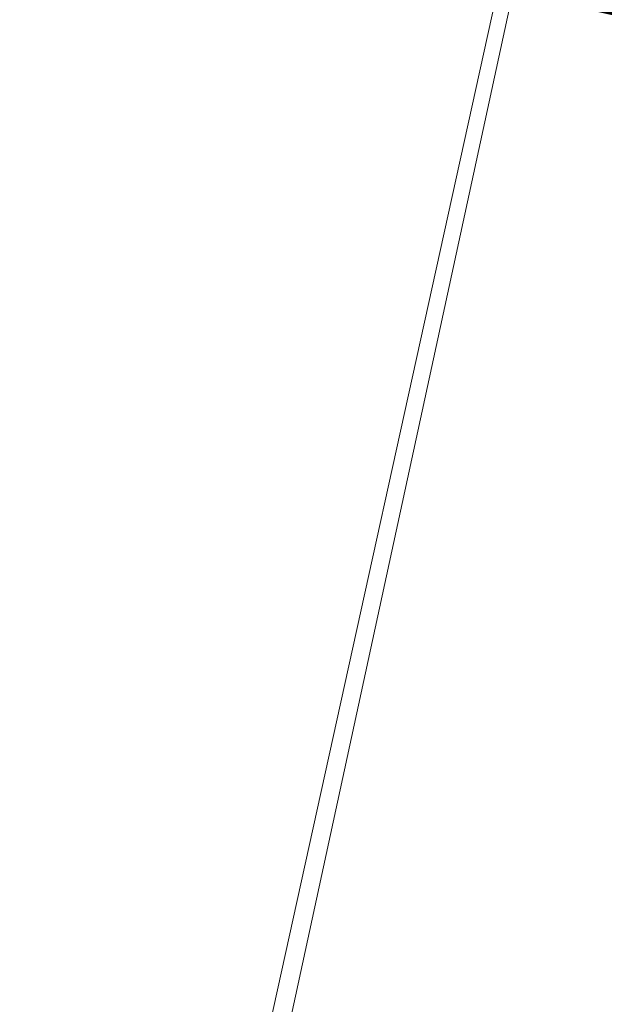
# Model space of a CAD drawing. Header units: metres. Extents: x 250001 to 257773, y 598992 to 609118.
# Tile 544 of 1056: x 254951.64 to 254955.55, y 601213.09 to 601219.68. Entities that reach past the tile are written whole.
import ezdxf

# ---------------------------------------------------------------- set-up
doc = ezdxf.new("R2010")
doc.units = ezdxf.units.M
for name, color, linetype, lineweight in [('B-WE-GR-GRAS-GV', 252, 'Continuous', 13), ('B-WE-GW-GRONDWERKLIJN_TEEN-G', 90, 'Continuous', 18), ('N-WE-VH-VERHARDING_HALFVERHARDING-A', 252, 'Continuous', 18), ('T-OI-KL-ET_MS_KABELBED-GN', 1, 'Continuous', 70), ('X-XX-AL-REFERENTIE-G', 7, 'Continuous', 18)]:
    doc.layers.add(name, color=color, linetype=linetype, lineweight=lineweight)

# ---------------------------------------------------------------- blocks, each defined once
blk = doc.blocks.new('BS2021-132-Xref-inmeting-2d-20210906')
at = {"layer": 'B-WE-GW-GRONDWERKLIJN_TEEN-G'}
blk.add_lwpolyline([(254947.8839, 601186.739), (254948.5788, 601190.0376), (254949.2737, 601193.3363), (254949.9686, 601196.6349), (254950.6634, 601199.9336), (254951.3583, 601203.2322), (254952.0532, 601206.5309), (254953.0833, 601211.2862), (254954.1134, 601216.0416), (254955.1434, 601220.797), (254956.2024, 601225.4415), (254957.2614, 601230.0861), (254958.3204, 601234.7307), (254959.3794, 601239.3753), (254960.3079, 601243.8612), (254961.2363, 601248.3471), (254962.1647, 601252.833), (254962.9878, 601256.7058), (254963.8108, 601260.5787)], dxfattribs=at)
blk = doc.blocks.new('BS2021-132-Xref-BGT-GRIJS-20210617-aangepast')
at = {"layer": 'B-WE-GR-GRAS-GV', "flags": 128}
for points in [[(254976.819, 601319.758), (254933.271, 601121.875)], [(254976.819, 601319.758), (254933.271, 601121.875), (254942.193, 601119.878), (254945.617, 601135.524), (254950.45, 601156.987), (254955.045, 601178.285), (254960.804, 601205.905), (254965.333, 601227.434), (254968.143, 601241.151), (254969.784, 601248.981), (254972.739, 601262.666)]]:
    blk.add_lwpolyline(points, dxfattribs=at)

msp = doc.modelspace()

# ---------------------------------------------------------------- hatches: boundary and pattern name
at = {"layer": 'N-WE-VH-VERHARDING_HALFVERHARDING-A'}
h = msp.add_hatch(dxfattribs=at)
h.set_pattern_fill('AVH-HALFVERHARDING-SO', color=256, pattern_type=2)
h.set_pattern_definition([(50, (254847.808, 601253.6878), (3.5863, -0.31376), [0.375, -4.125]), (355, (254847.808, 601253.688), (-0.693757, 3.76096), [0.3, -3.3]), (100.4514, (254848.107, 601253.6617), (2.892547, 3.4472), [0.3187, -3.50571]), (46.1842, (254847.808, 601254.688), (5.336205, -0.827595), [0.5625, -6.1875]), (96.6356, (254848.253, 601254.619), (4.67331, 4.87059), [0.47805, -5.25856]), (351.1842, (254847.808, 601254.688), (4.67331, 4.87059), [0.45, -4.95]), (21, (254848.308, 601254.4378), (2.984535, -2.013094), [0.375, -4.125]), (326, (254848.308, 601254.438), (1.216577, 3.62575), [0.3, -3.3]), (71.4514, (254848.557, 601254.27), (4.201113, 1.61265), [0.3187, -3.50571]), (37.5, (254847.8081, 601253.6878), (0.060799, 1.664469), [0, -3.26, 0, -3.35, 0, -3.3125]), (7.5, (254847.8081, 601253.6878), (1.315348, 1.972059), [0, -1.91, 0, -3.185, 0, -1.2625]), (327.5, (254846.6931, 601253.6878), (2.669112, -0.112774), [0, -1.25, 0, -3.9, 0, -5.175]), (317.5, (254846.193, 601253.6878), (2.91593, 0.500525), [0, -1.625, 0, -2.59, 0, -3.675])])
edge = h.paths.add_edge_path()
edge.add_line((254940.4527, 601403.4276), (254953.3537, 601350.4374))
edge.add_line((254953.3537, 601350.4374), (254909.7238, 601236.4452))
edge.add_line((254909.7238, 601236.4452), (254860.9424, 601247.384))
edge.add_line((254860.9424, 601247.384), (254858.0979, 601234.699))
edge.add_line((254858.0979, 601234.699), (254835.6552, 601239.7316))
edge.add_line((254835.6552, 601239.7316), (254832.3731, 601225.0951))
edge.add_line((254832.3731, 601225.0951), (254827.9969, 601205.5798))
edge.add_line((254827.9969, 601205.5798), (254825.0696, 601206.2362))
edge.add_line((254825.0696, 601206.2362), (254814.9975, 601161.32))
edge.add_arc((254839.3917, 601155.8498), 25, 167.36094, 205.65948)
edge.add_line((254816.8571, 601145.0242), (254830.6694, 601116.2724))
edge.add_arc((254853.204, 601127.0979), 25, 205.65948, 227.89878)
edge.add_line((254836.4429, 601108.5489), (254908.7268, 601043.2326))
edge.add_line((254908.7268, 601043.2326), (254908.6815, 601043.0241))
edge.add_line((254908.6815, 601043.0241), (254907.6454, 601038.2601))
edge.add_line((254907.6454, 601038.2601), (254907.3876, 601037.1))
edge.add_line((254907.3876, 601037.1), (254905.4545, 601042.1461))
edge.add_line((254905.4545, 601042.1461), (254833.9941, 601106.7183))
edge.add_arc((254850.7552, 601125.2673), 25, 205.65948, 227.89878, ccw=False)
edge.add_line((254828.2206, 601114.4418), (254813.0032, 601146.1186))
edge.add_arc((254835.5378, 601156.9441), 25, 167.36094, 205.65948, ccw=False)
edge.add_line((254811.1436, 601162.4143), (254823.3546, 601216.8691))
edge.add_arc((254798.9604, 601222.3393), 25, 347.36094, 437.36094)
edge.add_line((254804.4306, 601246.7335), (254797.6003, 601248.2652))
edge.add_line((254797.6003, 601248.2652), (254798.9131, 601254.1198))
edge.add_line((254798.9131, 601254.1198), (254820.38, 601249.306))
edge.add_arc((254822.5681, 601259.0637), 10, 257.36094, 347.36094)
edge.add_line((254832.3258, 601256.8756), (254837.5772, 601280.294))
edge.add_line((254837.5772, 601280.294), (254866.8502, 601273.7298))
edge.add_line((254866.8502, 601273.7298), (254862.0364, 601252.2629))
edge.add_line((254862.0364, 601252.2629), (254885.5077, 601246.9996))
edge.add_arc((254890.9779, 601271.3938), 25, 257.36094, 339.05591)
edge.add_line((254914.3261, 601262.4574), (254945.3412, 601343.4908))
edge.add_arc((254921.993, 601352.4272), 25, 339.05591, 373.68306)
edge.add_line((254946.2835, 601358.341), (254935.7235, 601401.7153))
edge.add_line((254935.7235, 601401.7153), (254940.4527, 601403.4276))

# ---------------------------------------------------------------- linework, layer by layer
at = {"layer": 'T-OI-KL-ET_MS_KABELBED-GN', "color": 241, "linetype": 'Continuous', "true_color": 0xf7abae, "const_width": 1.5}
msp.add_lwpolyline([(254943.3859, 601119.0456, 0.456834), (254939.054, 601125.3086), (254846.8454, 601145.6006, -0.414214), (254843.0369, 601151.5583), (254861.6277, 601236.0369, -0.414214), (254867.5854, 601239.8455), (254959.5338, 601219.6108, 0.48143), (254966.0923, 601223.823)], format="xyb", dxfattribs=at)

# ---------------------------------------------------------------- block references
at = {"layer": 'X-XX-AL-REFERENTIE-G'}
for name in ['BS2021-132-Xref-BGT-GRIJS-20210617-aangepast', 'BS2021-132-Xref-inmeting-2d-20210906']:
    msp.add_blockref(name, (0, 0), dxfattribs=at)

doc.saveas('drawing.dxf')
